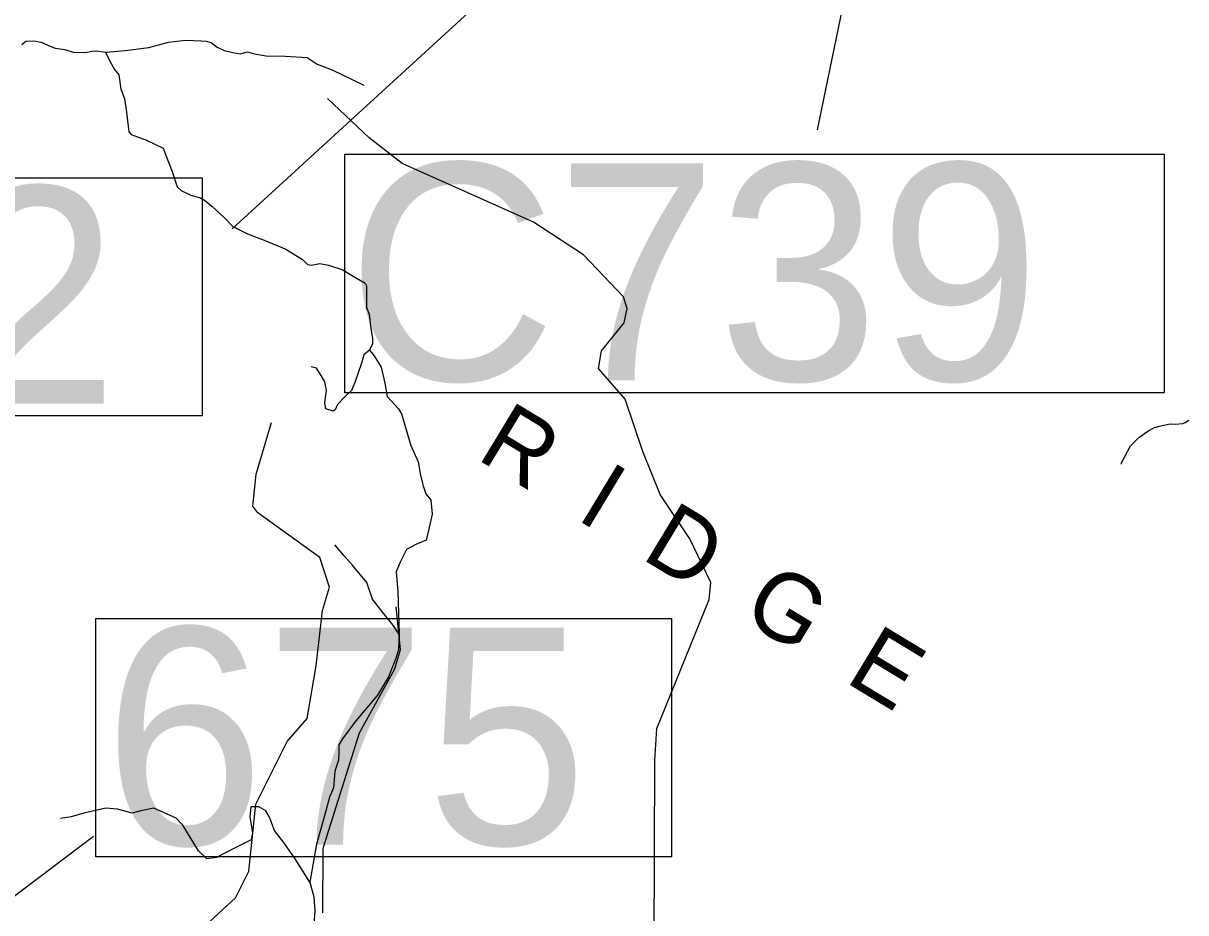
# Model space of a CAD drawing. Extents: x 1248224 to 1454986, y 825081 to 985870.
# Drawn here: x 1292500 to 1300002, y 880743 to 886480 of the extents above; entities that cross this region are included whole.
import ezdxf

# ---------------------------------------------------------------- set-up
doc = ezdxf.new("R2010")
doc.units = 0
for name, color, linetype in [('Exist Geographical Mountain Summit Label', 7, 'Continuous'), ('Exist Hydrographic Misc Water Feature', 7, 'Continuous'), ('Exist Road Non-System Type 51', 7, 'Continuous'), ('Exist Road Primary US Structure Culvert Number Label', 7, 'Continuous'), ('Exist Road Secondary Structure Culvert Number Label', 7, 'Continuous'), ('Exist Road Secondary Structure Standard Bridge Number Label', 7, 'Continuous')]:
    doc.layers.add(name, color=color, linetype=linetype)

msp = doc.modelspace()

# ---------------------------------------------------------------- linework, layer by layer
at = {"layer": 'Exist Hydrographic Misc Water Feature'}
for points in [[(1296571.9, 880539.4), (1296575.9, 881724.4), (1296589.8, 881931), (1296926.8, 882764.6), (1296937.8, 882872.7), (1296802.9, 883154.4), (1296609.8, 883440.6), (1296499.8, 883718.6), (1296383.9, 884055.8), (1296212.9, 884252.9), (1296232.8, 884367.4), (1296378.8, 884548.2), (1296397.8, 884639.8), (1296374.8, 884715.8), (1296114.8, 884987), (1295793.8, 885196.8), (1294944.8, 885574.9), (1294731.8, 885740.1), (1294462.7, 885995.1)], [(1299587.3, 883637.3), (1299587.5, 883645.3), (1299646.7, 883755.5), (1299700.2, 883807.9), (1299757.3, 883848.3), (1299806.1, 883874.8), (1299814.1, 883874.6), (1299830.3, 883882.1), (1299902.7, 883896), (1299934.7, 883895.1), (1299982.9, 883899.7), (1299999.1, 883905.3), (1300021.4, 883920.5)], [(1293536.8, 880531.3), (1293869.8, 880839.8), (1293956.9, 881012), (1294000.9, 881444.5), (1294202.8, 881847.5), (1294331.8, 881995.9), (1294389.8, 882336.1), (1294431.8, 882693.1), (1294476.8, 882843.2), (1294414.9, 883034.9), (1294013.8, 883322), (1293981.8, 883365.3), (1294002.8, 883571.7), (1294102.8, 883904.5)], [(1294433.8, 880743.1), (1294435.9, 881160), (1294670.9, 881903.7), (1294897.9, 882316), (1294934.9, 882440.1), (1294907.8, 882716.4)]]:
    msp.add_lwpolyline(points, dxfattribs=at)
at = {"layer": 'Exist Road Non-System Type 51'}
for points in [[(1292490.9, 886343.7), (1292517.5, 886364.3)], [(1292517.5, 886364.3), (1292567.7, 886367.3), (1292614.9, 886358.4), (1292659.2, 886337.7), (1292706.4, 886320), (1292768.4, 886311.2), (1292821.6, 886293.4), (1292904.2, 886290.5), (1292939.7, 886299.3), (1292972.1, 886302.3), (1293031.2, 886293.4)], [(1293031.2, 886293.4), (1293158.1, 886305.2), (1293311.7, 886323), (1293438.6, 886358.4), (1293547.9, 886370.2), (1293648.2, 886367.3), (1293680.7, 886364.3), (1293713.2, 886355.5), (1293751.6, 886325.9), (1293795.9, 886305.2), (1293853.5, 886290.7), (1293900.7, 886281.9), (1293948, 886296.6), (1293992.2, 886281.9), (1294069, 886270.1), (1294193, 886267.1), (1294331.8, 886258.2), (1294396.7, 886216.9), (1294494.2, 886178.5), (1294697.9, 886081)], [(1293031.2, 886293.4), (1293057.1, 886240.7), (1293089.5, 886181.6), (1293116.1, 886146.2), (1293130.9, 886054.6), (1293154.5, 885995.5), (1293166.3, 885906.9), (1293181.1, 885779.8), (1293195.8, 885762.1), (1293296.2, 885726.6), (1293402.5, 885673.5), (1293423.2, 885623.2), (1293461.5, 885522.8), (1293494, 885425.3), (1293519.8, 885400.5), (1293581.8, 885371), (1293643.8, 885353.3), (1293670.3, 885338.5)], [(1293670.3, 885338.5), (1293717.6, 885300.1), (1293794.3, 885229.2), (1293853.4, 885170.1), (1293947.9, 885122.8), (1294054.2, 885081.4), (1294195.9, 885022.3), (1294302.2, 884957.3), (1294334.6, 884924.8), (1294361.2, 884918.9), (1294414.4, 884930.8), (1294470.4, 884918.9), (1294562, 884889.4), (1294629.9, 884848), (1294706.6, 884803.7), (1294715.5, 884786), (1294715.5, 884703.3), (1294715.5, 884647.1), (1294733.2, 884602.8), (1294742.1, 884526), (1294753.9, 884446.2), (1294753.4, 884412), (1294735.7, 884370.6)], [(1294735.7, 884370.6), (1294697.3, 884341), (1294682.5, 884287.9), (1294641.2, 884163.8), (1294617.6, 884110.6), (1294573.3, 884069.2), (1294529, 884022), (1294514.2, 883986.5), (1294499.5, 883977.6), (1294452.2, 883992.4), (1294446.3, 884033.8), (1294458.1, 884110.6), (1294446.3, 884166.7), (1294422.7, 884208.1), (1294393.2, 884255.4), (1294357.7, 884264.2)], [(1294735.7, 884370.6), (1294765.2, 884335.1), (1294809.5, 884261.3), (1294833.1, 884157.9), (1294847.8, 884072.2), (1294921.7, 883992.4), (1294942.3, 883959.9), (1295001.4, 883756), (1295048.2, 883651.1), (1295062.9, 883562.5), (1295080.6, 883497.5), (1295098.3, 883444.3), (1295130.8, 883405.9), (1295139.7, 883314.3), (1295116.1, 883207.9), (1295101.3, 883145.9), (1295033.4, 883119.3), (1294974.3, 883086.8), (1294933, 883004.1), (1294906.4, 882942), (1294918.2, 882815), (1294927.1, 882538.5)], [(1294927.1, 882538.5), (1294886.3, 882601), (1294806.6, 882698.5), (1294753.5, 882766.5), (1294718, 882872.9), (1294623.5, 882988.1), (1294570.4, 883044.2), (1294511.4, 883115.1)], [(1294927.1, 882538.5), (1294921.7, 882441.5), (1294904, 882382.4), (1294856.8, 882264.2), (1294785.9, 882146), (1294647.2, 881980.6), (1294561.5, 881865.4), (1294537.9, 881827), (1294537.9, 881773.8), (1294535, 881726.5), (1294511.5, 881657.5), (1294502.6, 881548.2), (1294476, 881489.1), (1294452.4, 881400.5), (1294425.8, 881300), (1294393.4, 881184.8), (1294372.7, 881075.5), (1294349.1, 880939.6)], [(1294349.1, 880939.6), (1294254.6, 881090.3), (1294186.7, 881190.7), (1294121.7, 881273.4), (1294089.3, 881359.1), (1294065.6, 881400.5), (1294021.3, 881427.1), (1293968.2, 881427.1), (1293962.3, 881365), (1293980, 881255.7), (1293971.2, 881214.3), (1293867.8, 881161.2), (1293746.8, 881099.1), (1293684.8, 881090.3), (1293631.6, 881143.4), (1293531.2, 881308.9), (1293487, 881353.2), (1293342.3, 881418.2), (1293259.6, 881400.5), (1293203.5, 881385.7), (1293109.1, 881412.3), (1293032.3, 881418.2), (1292892, 881385.9), (1292809.3, 881362.2), (1292741.4, 881350.4)], [(1294349.1, 880939.6), (1294376, 880846.2), (1294381.9, 880754.6), (1294376, 880671.9), (1294352.4, 880586.2)]]:
    msp.add_lwpolyline(points, dxfattribs=at)
at = {"layer": 'Exist Road Primary US Structure Culvert Number Label'}
msp.add_lwpolyline([(1294575.2, 885636.3), (1299862.9, 885636.3), (1299862.9, 884097.3), (1294575.2, 884097.3)], close=True, dxfattribs=at)
at = {"layer": 'Exist Road Secondary Structure Culvert Number Label'}
msp.add_line((1298575.8, 890388.5), (1297624.5, 885793.5), dxfattribs=at)
at = {"layer": 'Exist Road Secondary Structure Standard Bridge Number Label'}
msp.add_line((1291258.3, 879964.7), (1292953.7, 881236.2), dxfattribs=at)
msp.add_lwpolyline([(1296410.1, 889546.9), (1296007.4, 887131.1), (1293847.8, 885154.4)], dxfattribs=at)
for points in [[(1289940, 885483.4), (1293655.9, 885483.4), (1293655.9, 883947), (1289940, 883947)], [(1292967.7, 882640.2), (1296683.6, 882640.2), (1296683.6, 881103.8), (1292967.7, 881103.8)]]:
    msp.add_lwpolyline(points, close=True, dxfattribs=at)

# ---------------------------------------------------------------- texts
at = {"layer": 'Exist Geographical Mountain Summit Label'}
msp.add_text('R  I  D  G  E', height=440, rotation=328.82018, dxfattribs=at).set_placement((1295417.3, 883675.4))
at = {"layer": 'Exist Road Primary US Structure Culvert Number Label'}
msp.add_text('C739', height=1400, dxfattribs=at).set_placement((1294588.3, 884176.4))
at = {"layer": 'Exist Road Secondary Structure Standard Bridge Number Label'}
for s, p in [('422', (1289990.2, 884026.1)), ('675', (1293017.9, 881182.9))]:
    msp.add_text(s, height=1400, dxfattribs=at).set_placement(p)

doc.saveas('drawing.dxf')
